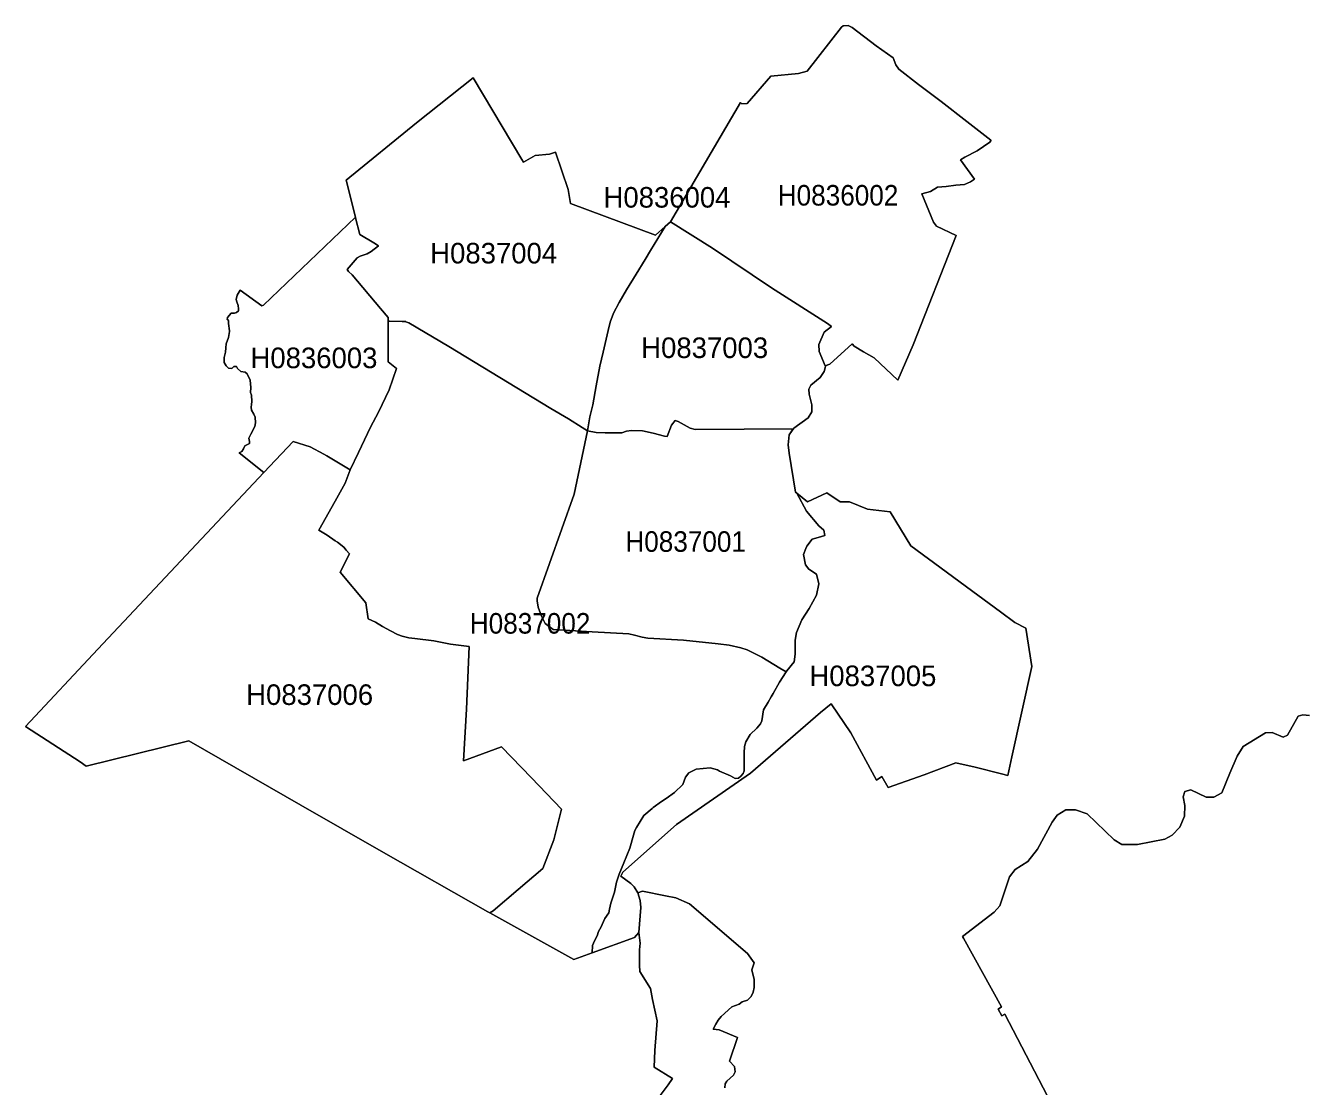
# Model space of a CAD drawing. Extents: x 369010 to 739155, y 6377141 to 6616555.
# Drawn here: x 579456 to 585684, y 6517082 to 6522239 of the extents above; entities that cross this region are included whole.
import ezdxf
from ezdxf.enums import TextEntityAlignment as Align

# ---------------------------------------------------------------- set-up
doc = ezdxf.new("R2010")
doc.units = 0
doc.header["$LTSCALE"] = 40
doc.layers.add('1', color=7, linetype='Continuous', lineweight=13)
doc.layers.add('2', color=7, linetype='Continuous')

msp = doc.modelspace()

# ---------------------------------------------------------------- linework, layer by layer
at = {"layer": '1'}
for points in [[(580440.74, 6520808.06), (580437.26, 6520808.39), (580437.09, 6520810.7), (580438.09, 6520820.47), (580456.62, 6520841.32), (580472.68, 6520840.16), (580476.32, 6520842.32), (580482.11, 6520843.47), (580491.71, 6520852.08), (580492.21, 6520861.35), (580489.89, 6520878.4), (580483.27, 6520895.77), (580480.95, 6520907.86), (580485.59, 6520928.21), (580498.99, 6520952.71), (580604.25, 6520876.58), (580612.53, 6520879.72), (581060.22, 6521306.89), (581060.22, 6521307.05), (581015.36, 6521487.95), (581357.13, 6521766.32), (581633.03, 6521985.12), (581870.03, 6521587.42), (581877.81, 6521574.67), (581933.42, 6521607.11), (582003.92, 6521613.4), (582033.55, 6521623), (582094.95, 6521442.43), (582105.54, 6521373.91), (582518.64, 6521220.16), (582566.3, 6521262.03), (582592.78, 6521285.2), (582932.4, 6521864.14), (582939.35, 6521858.18), (582964.51, 6521860.17), (583080.03, 6521993.07), (583215.24, 6522005.97), (583256.95, 6522017.89), (583424.44, 6522230.73), (583431.72, 6522237.02), (583455.39, 6522238.67), (583474.92, 6522229.74), (583591.43, 6522139.7), (583674.68, 6522081.78), (583687.43, 6522048.18), (583702.16, 6522027.16), (583798.81, 6521951.85)], [(583798.81, 6521951.85), (583908.87, 6521869.93), (584032.34, 6521773.28), (584048.39, 6521760.86), (584150.18, 6521682.58), (584152, 6521681.26), (584145.54, 6521672.15), (584082.65, 6521630.61), (584023.9, 6521599), (584002.38, 6521586.09), (584071.07, 6521491.59), (584051.04, 6521478.68), (584022.41, 6521465.77), (583979.38, 6521462.96), (583932.21, 6521457.16), (583890.67, 6521452.86), (583856.24, 6521432.83), (583814.7, 6521421.25), (583870.64, 6521283.72), (583884.87, 6521263.69), (583980.87, 6521217.84), (583771.67, 6520686.91), (583697.19, 6520514.95), (583582.66, 6520623.85), (583531.03, 6520652.48), (583485.18, 6520681.12), (583474.92, 6520691.38), (583366.51, 6520593.07), (583344.17, 6520584.13), (583345.16, 6520581.65), (583339.87, 6520557.32), (583319.35, 6520528.52), (583274.33, 6520490.45), (583264.23, 6520471.26), (583266.38, 6520446.93), (583280.12, 6520395.62), (583279.63, 6520361.2), (583262.08, 6520332.56), (583191.08, 6520282.25), (583169.4, 6520248.82), (583163.61, 6520200.16), (583169.56, 6520160.27), (583200.51, 6519971.1), (583206.8, 6519965.97), (583258.77, 6519923.44), (583352.12, 6519966.8), (583416.5, 6519922.94), (583463.17, 6519923.6), (583550.56, 6519888.02), (583660.62, 6519875.28), (583760.08, 6519709.28), (583847.47, 6519646.72), (584086.62, 6519469.96), (584197.51, 6519389.52), (584266.36, 6519337.06), (584320.48, 6519309.09), (584349.61, 6519123.39), (584252.62, 6518684.14), (584232.43, 6518594.11), (584201.32, 6518601.39), (584073.05, 6518633.83), (583980.37, 6518655.51), (583826.12, 6518596.43), (583650.19, 6518535.36), (583619.74, 6518588.32), (583594.25, 6518570.28), (583468.47, 6518800.99), (583373.63, 6518942), (583322.16, 6518898.97), (582981.88, 6518604.7), (582621.08, 6518355.45), (582360.08, 6518123.75), (582351.15, 6518104.71), (582398.81, 6518067.64), (582414.7, 6518052.25), (582432.74, 6518022.62), (582455.42, 6518030.4), (582567.96, 6518008.06), (582618.27, 6517997.96), (582684.31, 6517968.84), (582967.32, 6517727.37), (582999.59, 6517683.34), (582987.84, 6517648.25), (582999.59, 6517601.25), (582999.59, 6517563.02), (582993.8, 6517539.52), (582985.03, 6517519), (582967.32, 6517501.45), (582941, 6517492.68), (582926.27, 6517480.93), (582891.02, 6517469.18), (582838.23, 6517422.18), (582823.66, 6517404.47), (582811.91, 6517383.94), (582800.16, 6517360.44), (582829.45, 6517357.63), (582917.5, 6517319.4), (582879.27, 6517204.87), (582902.77, 6517178.55), (582906.74, 6517153.56)], [(582532.37, 6517024.14), (582580.87, 6517088.85), (582602.38, 6517121.12), (582513.51, 6517175.08), (582516.16, 6517255.84), (582526.91, 6517401.49), (582505.4, 6517503.77), (582494.64, 6517557.72), (582443.5, 6517641.3), (582440.85, 6517670.93), (582441.35, 6517746.56), (582444.49, 6517777.84), (582437.54, 6517830.81), (582416.36, 6517806.48), (582211.63, 6517731.34), (582122.26, 6517698.57), (581962.38, 6517788.11), (581713.79, 6517925.14), (581704.03, 6517930.44), (581196.1, 6518218.42), (580794.58, 6518448.63), (580250.07, 6518761.43), (579751.08, 6518639.13), (579720.79, 6518659.48), (579456.32, 6518831.77), (579806.69, 6519207.47), (580614.51, 6520065.77), (580495.19, 6520162.59), (580507.93, 6520168.88), (580516.2, 6520181.46), (580522.49, 6520196.19), (580545.66, 6520206.62), (580545.66, 6520217.21), (580541.53, 6520233.92), (580551.95, 6520252.96), (580570.32, 6520289.37), (580573.97, 6520308.23), (580572.97, 6520334.55), (580566.19, 6520349.78), (580554.6, 6520368.64), (580552.95, 6520383.37), (580555.1, 6520397.11), (580555.59, 6520410.68), (580555.1, 6520442.79), (580549.8, 6520454.87), (580551.46, 6520479.7), (580548.31, 6520515.28), (580534.41, 6520546.56), (580524.15, 6520553.51), (580503.46, 6520557.81), (580486.75, 6520571.88), (580481.45, 6520582.14), (580469.37, 6520580.82), (580459.11, 6520572.38), (580443.05, 6520573.21), (580431.8, 6520584.96), (580422.53, 6520600.51), (580421.04, 6520611.27), (580422.36, 6520625.84), (580427.99, 6520650.83), (580430.31, 6520672.34), (580431.47, 6520691.71), (580442.72, 6520722.33), (580447.85, 6520751.62), (580448.51, 6520755.76), (580442.22, 6520789.85), (580442.56, 6520798.62), (580442.39, 6520803.26), (580440.74, 6520808.06)], [(581219.6, 6520802.1), (581219.6, 6520604.32), (581259.32, 6520572.54), (581223.4, 6520468.61), (581172.76, 6520359.38), (581133.04, 6520286.72), (581075.28, 6520163.75), (581034.73, 6520079.18), (581010.73, 6520014.13), (580961.74, 6519927.58), (580882.3, 6519786.07), (580922.02, 6519761.57), (580961.58, 6519733.94), (580972.83, 6519728.31), (581004.11, 6519702.66), (581015.7, 6519689.42), (581030.59, 6519671.38), (580985.57, 6519581.51), (581110.36, 6519432.22), (581121.78, 6519354.6), (581157.7, 6519338.55), (581191.79, 6519318.02), (581229.86, 6519296.84), (581264.61, 6519278.63), (581286.63, 6519271.02), (581319.56, 6519263.08), (581349.02, 6519260.1), (581441.54, 6519248.51), (581522.63, 6519231.63), (581612.83, 6519219.88), (581600.42, 6518915.52), (581586.35, 6518664.78), (581770.73, 6518732.14), (581916.2, 6518581.2), (582061.68, 6518430.26), (582025.44, 6518279.82), (581972.14, 6518140.96), (581850.66, 6518038.51), (581729.18, 6517936.07), (581714.29, 6517925.47), (581713.79, 6517925.14), (581962.38, 6517788.11), (582122.26, 6517698.57), (582211.63, 6517731.34), (582213.12, 6517767.25), (582221.89, 6517789.59), (582235.96, 6517813.59), (582241.75, 6517834.94), (582254.66, 6517858.28), (582259.62, 6517868.21), (582272.86, 6517898.83), (582292.56, 6517926.14), (582296.2, 6517944.18), (582301.66, 6517972.97), (582320.2, 6518026.6), (582328.8, 6518074.26), (582342.04, 6518113.98), (582364.88, 6518168.27), (582393.85, 6518240.43), (582412.88, 6518303.98), (582418.84, 6518326.16), (582427.45, 6518339.9), (582462.37, 6518399.48), (582502.42, 6518432.74), (582507.55, 6518438.54), (582548.26, 6518467.66), (582571.76, 6518482.23), (582610.99, 6518510.53), (582652.2, 6518549.09), (582664.94, 6518585.01), (582681.82, 6518607.02), (582717.24, 6518624.73), (582785.43, 6518630.36), (582820.52, 6518620.42), (582829.79, 6518613.8), (582884.4, 6518591.96), (582906.41, 6518578.22), (582923.46, 6518580.37), (582934.88, 6518589.97), (582945.97, 6518602.88), (582950.11, 6518616.29), (582950.11, 6518649.22), (582949.61, 6518704.17), (582952.42, 6518734.29), (582958.38, 6518756.97), (582979.24, 6518792.38), (583011.67, 6518823.17), (583029.71, 6518844.85), (583037, 6518859.08), (583044.77, 6518912.7), (583066.62, 6518949.12), (583081.19, 6518975.43), (583091.78, 6518991.65), (583121.4, 6519047.59), (583154.17, 6519096.91), (583124.55, 6519114.79), (583036.67, 6519168.74), (582965.33, 6519204.16), (582933.56, 6519214.25), (582877.45, 6519227.66)], [(582877.45, 6519227.66), (582823.5, 6519234.11), (582654.68, 6519250.66), (582482.06, 6519260.43), (582454.75, 6519265.56), (582416.85, 6519276.15), (582390.04, 6519281.78), (582211.46, 6519291.05), (582021.96, 6519303.79), (581982.07, 6519331.93), (581964.7, 6519367.34), (581948.31, 6519411.7), (581943.68, 6519443.15), (581943.68, 6519455.56), (582123.41, 6519960.84), (582188.62, 6520269.01), (582162.31, 6520285.56), (582095.44, 6520326.61), (582010.21, 6520376.92), (581514.19, 6520678.63), (581319.06, 6520794.15), (581305.49, 6520798.13), (581305, 6520799.62), (581287.45, 6520800.61), (581225.06, 6520802.1), (581219.6, 6520802.1)], [(583206.8, 6519965.97), (583253.64, 6519879.08), (583313.22, 6519807.09), (583337.55, 6519786.57), (583341.85, 6519759.26), (583310.91, 6519749.82), (583281.11, 6519741.71), (583254.63, 6519707.79), (583249.83, 6519696.2), (583238.08, 6519667.57), (583248.51, 6519617.59), (583264.4, 6519595.57), (583301.8, 6519572.07), (583313.72, 6519524.41), (583301.8, 6519470.78), (583266.72, 6519405.74), (583230.64, 6519350.13), (583205.15, 6519288.23), (583197.87, 6519251.66), (583197.87, 6519182.48), (583194.23, 6519146.07), (583157.81, 6519102.21), (583154.17, 6519096.91), (583121.4, 6519047.59), (583091.78, 6518991.65), (583081.19, 6518975.43), (583066.62, 6518949.12), (583044.77, 6518912.7), (583037, 6518859.08), (583029.71, 6518844.85), (583011.67, 6518823.17), (582979.24, 6518792.38), (582958.38, 6518756.97), (582952.42, 6518734.29), (582949.61, 6518704.17), (582950.11, 6518649.22), (582950.11, 6518616.29), (582945.97, 6518602.88), (582934.88, 6518589.97), (582923.46, 6518580.37), (582906.41, 6518578.22), (582884.4, 6518591.96), (582829.79, 6518613.8), (582820.52, 6518620.42), (582785.43, 6518630.36), (582717.24, 6518624.73), (582681.82, 6518607.02), (582664.94, 6518585.01), (582652.2, 6518549.09), (582610.99, 6518510.53), (582571.76, 6518482.23), (582548.26, 6518467.66), (582507.55, 6518438.54), (582502.42, 6518432.74), (582462.37, 6518399.48), (582427.45, 6518339.9), (582418.84, 6518326.16), (582412.88, 6518303.98), (582393.85, 6518240.43), (582364.88, 6518168.27), (582342.04, 6518113.98), (582328.8, 6518074.26), (582320.2, 6518026.6), (582301.66, 6517972.97), (582296.2, 6517944.18), (582292.56, 6517926.14), (582272.86, 6517898.83), (582259.62, 6517868.21), (582254.66, 6517858.28), (582241.75, 6517834.94), (582235.96, 6517813.59), (582221.89, 6517789.59), (582213.12, 6517767.25), (582211.63, 6517731.34), (582416.36, 6517806.48), (582437.54, 6517830.81), (582447.14, 6517952.12), (582444.49, 6517985.55), (582432.74, 6518022.62), (582414.7, 6518052.25), (582398.81, 6518067.64), (582351.15, 6518104.71), (582360.08, 6518123.75), (582621.08, 6518355.45), (582981.88, 6518604.7), (583322.16, 6518898.97), (583373.63, 6518942), (583468.47, 6518800.99), (583594.25, 6518570.28), (583619.74, 6518588.32), (583650.19, 6518535.36), (583826.12, 6518596.43), (583980.37, 6518655.51), (584073.05, 6518633.83), (584201.32, 6518601.39), (584232.43, 6518594.11), (584252.62, 6518684.14), (584349.61, 6519123.39), (584320.48, 6519309.09), (584266.36, 6519337.06)], [(584266.36, 6519337.06), (584197.51, 6519389.52), (584086.62, 6519469.96), (583847.47, 6519646.72), (583760.08, 6519709.28), (583660.62, 6519875.28), (583550.56, 6519888.02), (583463.17, 6519923.6), (583416.5, 6519922.94), (583352.12, 6519966.8), (583258.77, 6519923.44), (583206.8, 6519965.97)], [(585698.63, 6518884.9), (585667.52, 6518888.87), (585643.85, 6518881.76), (585592.54, 6518788.74), (585572.02, 6518779.97), (585517.74, 6518802.31), (585484.8, 6518800.82), (585377.55, 6518733.96), (585347.43, 6518686.96), (585312.51, 6518604.7), (585273.45, 6518509.7), (585233.4, 6518488.68), (585197.65, 6518488.35), (585122.18, 6518524.27), (585093.88, 6518515.5), (585085.27, 6518489.84), (585092.89, 6518447.64), (585090.9, 6518395.84), (585068.72, 6518341.88), (585030.82, 6518303.98), (584996.56, 6518283.96), (584863.5, 6518257.81), (584787.04, 6518257.31), (584750.29, 6518280.81), (584617.72, 6518407.75), (584561.29, 6518427.12), (584515.28, 6518425.79), (584472.25, 6518400.47), (584448.58, 6518366.21), (584376.25, 6518235.63), (584330.41, 6518176.05), (584268.84, 6518135.83), (584241.2, 6518101.4), (584193.87, 6517960.39), (584165.9, 6517928.95), (584012.81, 6517810.94), (584016.45, 6517803.33), (584201.15, 6517468.02), (584184.77, 6517456.77), (584202.64, 6517424.99), (584218.03, 6517432.93), (584445.44, 6516996.67)], [(584330.41, 6518176.05), (584376.25, 6518235.63), (584448.58, 6518366.21), (584472.25, 6518400.47), (584515.28, 6518425.79), (584561.29, 6518427.12), (584617.72, 6518407.75), (584750.29, 6518280.81), (584787.04, 6518257.31), (584863.5, 6518257.81), (584996.56, 6518283.96), (585030.82, 6518303.98), (585068.72, 6518341.88), (585090.9, 6518395.84), (585092.89, 6518447.64), (585085.27, 6518489.84), (585093.88, 6518515.5), (585122.18, 6518524.27), (585197.65, 6518488.35), (585233.4, 6518488.68), (585273.45, 6518509.7), (585312.51, 6518604.7), (585347.43, 6518686.96), (585377.55, 6518733.96), (585484.8, 6518800.82), (585517.74, 6518802.31), (585572.02, 6518779.97), (585592.54, 6518788.74), (585643.85, 6518881.76), (585667.52, 6518888.87), (585698.63, 6518884.9)], [(584445.44, 6516996.67), (584218.03, 6517432.93), (584202.64, 6517424.99), (584184.77, 6517456.77), (584201.15, 6517468.02), (584016.45, 6517803.33), (584012.81, 6517810.94), (584165.9, 6517928.95), (584193.87, 6517960.39), (584241.2, 6518101.4), (584268.84, 6518135.83), (584330.41, 6518176.05)], [(582855.6, 6517075.28), (582858.25, 6517094.15), (582866.36, 6517107.72), (582898.63, 6517137.34), (582906.74, 6517153.56), (582902.77, 6517178.55), (582879.27, 6517204.87), (582917.5, 6517319.4), (582829.45, 6517357.63), (582800.16, 6517360.44), (582811.91, 6517383.94), (582823.66, 6517404.47), (582838.23, 6517422.18), (582891.02, 6517469.18), (582926.27, 6517480.93), (582941, 6517492.68), (582967.32, 6517501.45), (582985.03, 6517519), (582993.8, 6517539.52), (582999.59, 6517563.02), (582999.59, 6517601.25), (582987.84, 6517648.25), (582999.59, 6517683.34), (582967.32, 6517727.37), (582684.31, 6517968.84), (582618.27, 6517997.96), (582567.96, 6518008.06), (582455.42, 6518030.4), (582432.74, 6518022.62), (582444.49, 6517985.55), (582447.14, 6517952.12), (582437.54, 6517830.81), (582444.49, 6517777.84), (582441.35, 6517746.56), (582440.85, 6517670.93), (582443.5, 6517641.3), (582494.64, 6517557.72), (582505.4, 6517503.77), (582526.91, 6517401.49), (582516.16, 6517255.84), (582513.51, 6517175.08), (582602.38, 6517121.12), (582580.87, 6517088.85), (582532.37, 6517024.14)], [(582906.74, 6517153.56), (582898.63, 6517137.34), (582866.36, 6517107.72), (582858.25, 6517094.15), (582855.6, 6517075.28)]]:
    msp.add_lwpolyline(points, dxfattribs=at)
for points in [[(583424.44, 6522230.73), (583256.95, 6522017.89), (583215.24, 6522005.97), (583080.03, 6521993.07), (582964.51, 6521860.17), (582939.35, 6521858.18), (582932.4, 6521864.14), (582592.78, 6521285.2), (582797.02, 6521156.77), (583083.83, 6520964.46), (583356.25, 6520790.35), (583374.79, 6520775.62), (583339.87, 6520747.98), (583313.88, 6520687.74), (583314.55, 6520653.81), (583344.17, 6520584.13), (583366.51, 6520593.07), (583474.92, 6520691.38), (583485.18, 6520681.12), (583531.03, 6520652.48), (583582.66, 6520623.85), (583697.19, 6520514.95), (583771.67, 6520686.91), (583980.87, 6521217.84), (583884.87, 6521263.69), (583870.64, 6521283.72), (583814.7, 6521421.25), (583856.24, 6521432.83), (583890.67, 6521452.86), (583932.21, 6521457.16), (583979.38, 6521462.96), (584022.41, 6521465.77), (584051.04, 6521478.68), (584071.07, 6521491.59), (584002.38, 6521586.09), (584023.9, 6521599), (584082.65, 6521630.61), (584145.54, 6521672.15), (584152, 6521681.26), (584150.18, 6521682.58), (584048.39, 6521760.86), (584032.34, 6521773.28), (583908.87, 6521869.93), (583798.81, 6521951.85), (583702.16, 6522027.16), (583687.43, 6522048.18), (583674.68, 6522081.78), (583591.43, 6522139.7), (583474.92, 6522229.74), (583455.39, 6522238.67), (583431.72, 6522237.02)], [(581060.22, 6521307.05), (581060.88, 6521304.9), (581080.9, 6521222.81), (581149.26, 6521182.1), (581172.59, 6521168.86), (581136.02, 6521140.22), (581116.49, 6521128.64), (581083.06, 6521118.54), (581068.82, 6521110.6), (581020, 6521052.84), (581027.12, 6521043.57), (581043.5, 6521027.02), (581182.19, 6520863), (581219.6, 6520819.64), (581219.6, 6520802.1), (581225.06, 6520802.1), (581287.45, 6520800.61), (581305, 6520799.62), (581305.49, 6520798.13), (581319.06, 6520794.15), (581514.19, 6520678.63), (582010.21, 6520376.92), (582095.44, 6520326.61), (582162.31, 6520285.56), (582188.62, 6520269.01), (582190.11, 6520278.11), (582200.37, 6520337.53), (582214.11, 6520395.46), (582231.16, 6520487.48), (582248.2, 6520582.81), (582265.25, 6520650.99), (582289.08, 6520756.59), (582298.35, 6520796.31), (582315.07, 6520841.49), (582342.04, 6520891.97), (582378.12, 6520954.86), (582425.13, 6521031.16), (582468.66, 6521102.16), (582494.14, 6521144.69), (582566.3, 6521262.03), (582518.64, 6521220.16), (582105.54, 6521373.91), (582094.95, 6521442.43), (582033.55, 6521623), (582003.92, 6521613.4), (581933.42, 6521607.11), (581877.81, 6521574.67), (581870.03, 6521587.42), (581633.03, 6521985.12), (581357.13, 6521766.32), (581015.36, 6521487.95)], [(581060.22, 6521307.05), (581060.22, 6521306.89), (580612.53, 6520879.72), (580604.25, 6520876.58), (580498.99, 6520952.71), (580485.59, 6520928.21), (580480.95, 6520907.86), (580483.27, 6520895.77), (580489.89, 6520878.4), (580492.21, 6520861.35), (580491.71, 6520852.08), (580482.11, 6520843.47), (580476.32, 6520842.32), (580472.68, 6520840.16), (580456.62, 6520841.32), (580438.09, 6520820.47), (580437.09, 6520810.7), (580437.26, 6520808.39), (580440.74, 6520808.06), (580442.39, 6520803.26), (580442.56, 6520798.62), (580442.22, 6520789.85), (580448.51, 6520755.76), (580447.85, 6520751.62), (580442.72, 6520722.33), (580431.47, 6520691.71), (580430.31, 6520672.34), (580427.99, 6520650.83), (580422.36, 6520625.84), (580421.04, 6520611.27), (580422.53, 6520600.51), (580431.8, 6520584.96), (580443.05, 6520573.21), (580459.11, 6520572.38), (580469.37, 6520580.82), (580481.45, 6520582.14), (580486.75, 6520571.88), (580503.46, 6520557.81), (580524.15, 6520553.51), (580534.41, 6520546.56), (580548.31, 6520515.28), (580551.46, 6520479.7), (580549.8, 6520454.87), (580555.1, 6520442.79), (580555.59, 6520410.68), (580555.1, 6520397.11), (580552.95, 6520383.37), (580554.6, 6520368.64), (580566.19, 6520349.78), (580572.97, 6520334.55), (580573.97, 6520308.23), (580570.32, 6520289.37), (580551.95, 6520252.96), (580541.53, 6520233.92), (580545.66, 6520217.21), (580545.66, 6520206.62), (580522.49, 6520196.19), (580516.2, 6520181.46), (580507.93, 6520168.88), (580495.19, 6520162.59), (580614.51, 6520065.77), (580757.18, 6520217.37), (580840.26, 6520190.4), (580905.97, 6520155.97), (580920.86, 6520146.87), (581034.73, 6520079.18), (581075.28, 6520163.75), (581133.04, 6520286.72), (581172.76, 6520359.38), (581223.4, 6520468.61), (581259.32, 6520572.54), (581219.6, 6520604.32), (581219.6, 6520802.1), (581219.6, 6520819.64), (581182.19, 6520863), (581043.5, 6521027.02), (581027.12, 6521043.57), (581020, 6521052.84), (581068.82, 6521110.6), (581083.06, 6521118.54), (581116.49, 6521128.64), (581136.02, 6521140.22), (581172.59, 6521168.86), (581149.26, 6521182.1), (581080.9, 6521222.81), (581060.88, 6521304.9)], [(582592.78, 6521285.2), (582566.3, 6521262.03), (582494.14, 6521144.69), (582468.66, 6521102.16), (582425.13, 6521031.16), (582378.12, 6520954.86), (582342.04, 6520891.97), (582315.07, 6520841.49), (582298.35, 6520796.31), (582289.08, 6520756.59), (582265.25, 6520650.99), (582248.2, 6520582.81), (582231.16, 6520487.48), (582214.11, 6520395.46), (582200.37, 6520337.53), (582190.11, 6520278.11), (582188.62, 6520269.01), (582230.16, 6520261.07), (582275.18, 6520259.91), (582315.4, 6520259.58), (582355.45, 6520259.58), (582377.46, 6520267.02), (582402.45, 6520271.16), (582456.57, 6520269.01), (582507.22, 6520257.76), (582563.32, 6520243.69), (582576.56, 6520241.37), (582597.42, 6520295.82), (582614.46, 6520319.82), (582629.53, 6520314.19), (582687.45, 6520282.42), (582712.44, 6520275.8), (583188.43, 6520278.94), (583189.09, 6520278.94), (583191.08, 6520282.25), (583262.08, 6520332.56), (583279.63, 6520361.2), (583280.12, 6520395.62), (583266.38, 6520446.93), (583264.23, 6520471.26), (583274.33, 6520490.45), (583319.35, 6520528.52), (583339.87, 6520557.32), (583345.16, 6520581.65), (583344.17, 6520584.13), (583314.55, 6520653.81), (583313.88, 6520687.74), (583339.87, 6520747.98), (583374.79, 6520775.62), (583356.25, 6520790.35), (583083.83, 6520964.46), (582797.02, 6521156.77)], [(582188.62, 6520269.01), (582123.41, 6519960.84), (581943.68, 6519455.56), (581943.68, 6519443.15), (581948.31, 6519411.7), (581964.7, 6519367.34), (581982.07, 6519331.93), (582021.96, 6519303.79), (582211.46, 6519291.05), (582390.04, 6519281.78), (582416.85, 6519276.15), (582454.75, 6519265.56), (582482.06, 6519260.43), (582654.68, 6519250.66), (582823.5, 6519234.11), (582877.45, 6519227.66), (582933.56, 6519214.25), (582965.33, 6519204.16), (583036.67, 6519168.74), (583124.55, 6519114.79), (583154.17, 6519096.91), (583157.81, 6519102.21), (583194.23, 6519146.07), (583197.87, 6519182.48), (583197.87, 6519251.66), (583205.15, 6519288.23), (583230.64, 6519350.13), (583266.72, 6519405.74), (583301.8, 6519470.78), (583313.72, 6519524.41), (583301.8, 6519572.07), (583264.4, 6519595.57), (583248.51, 6519617.59), (583238.08, 6519667.57), (583249.83, 6519696.2), (583254.63, 6519707.79), (583281.11, 6519741.71), (583310.91, 6519749.82), (583341.85, 6519759.26), (583337.55, 6519786.57), (583313.22, 6519807.09), (583253.64, 6519879.08), (583206.8, 6519965.97), (583200.51, 6519971.1), (583169.56, 6520160.27), (583163.61, 6520200.16), (583169.4, 6520248.82), (583189.09, 6520278.94), (583188.43, 6520278.94), (582712.44, 6520275.8), (582687.45, 6520282.42), (582629.53, 6520314.19), (582614.46, 6520319.82), (582597.42, 6520295.82), (582576.56, 6520241.37), (582563.32, 6520243.69), (582507.22, 6520257.76), (582456.57, 6520269.01), (582402.45, 6520271.16), (582377.46, 6520267.02), (582355.45, 6520259.58), (582315.4, 6520259.58), (582275.18, 6520259.91), (582230.16, 6520261.07)], [(580614.51, 6520065.77), (579806.69, 6519207.47), (579456.32, 6518831.77), (579720.79, 6518659.48), (579751.08, 6518639.13), (580250.07, 6518761.43), (580794.58, 6518448.63), (581196.1, 6518218.42), (581704.03, 6517930.44), (581713.79, 6517925.14), (581714.29, 6517925.47), (581729.18, 6517936.07), (581850.66, 6518038.51), (581972.14, 6518140.96), (582025.44, 6518279.82), (582061.68, 6518430.26), (581916.2, 6518581.2), (581770.73, 6518732.14), (581586.35, 6518664.78), (581600.42, 6518915.52), (581612.83, 6519219.88), (581522.63, 6519231.63), (581441.54, 6519248.51), (581349.02, 6519260.1), (581319.56, 6519263.08), (581286.63, 6519271.02), (581264.61, 6519278.63), (581229.86, 6519296.84), (581191.79, 6519318.02), (581157.7, 6519338.55), (581121.78, 6519354.6), (581110.36, 6519432.22), (580985.57, 6519581.51), (581030.59, 6519671.38), (581015.7, 6519689.42), (581004.11, 6519702.66), (580972.83, 6519728.31), (580961.58, 6519733.94), (580922.02, 6519761.57), (580882.3, 6519786.07), (580961.74, 6519927.58), (581010.73, 6520014.13), (581034.73, 6520079.18), (580920.86, 6520146.87), (580905.97, 6520155.97), (580840.26, 6520190.4), (580757.18, 6520217.37)]]:
    msp.add_lwpolyline(points, close=True, dxfattribs=at)

# ---------------------------------------------------------------- texts
at = {"layer": '2'}
for s, p in [('H0836004', (582575.07, 6521353.98)), ('H0837004', (581732.28, 6521082.47)), ('H0837003', (582758.29, 6520622.77)), ('H0836003', (580858.4, 6520573.52)), ('H0837005', (583576.36, 6519027.77)), ('H0837006', (580837.45, 6518936.29))]:
    msp.add_text(s, height=100, dxfattribs=at).set_placement(p, align=Align.CENTER)
at = {"layer": '2', "width": 0.95}
for s, p in [('H0836002', (583406.86, 6521363.93)), ('H0837001', (582665.95, 6519680.65)), ('H0837002', (581909.47, 6519283.04))]:
    msp.add_text(s, height=100, dxfattribs=at).set_placement(p, align=Align.CENTER)

doc.saveas('drawing.dxf')
